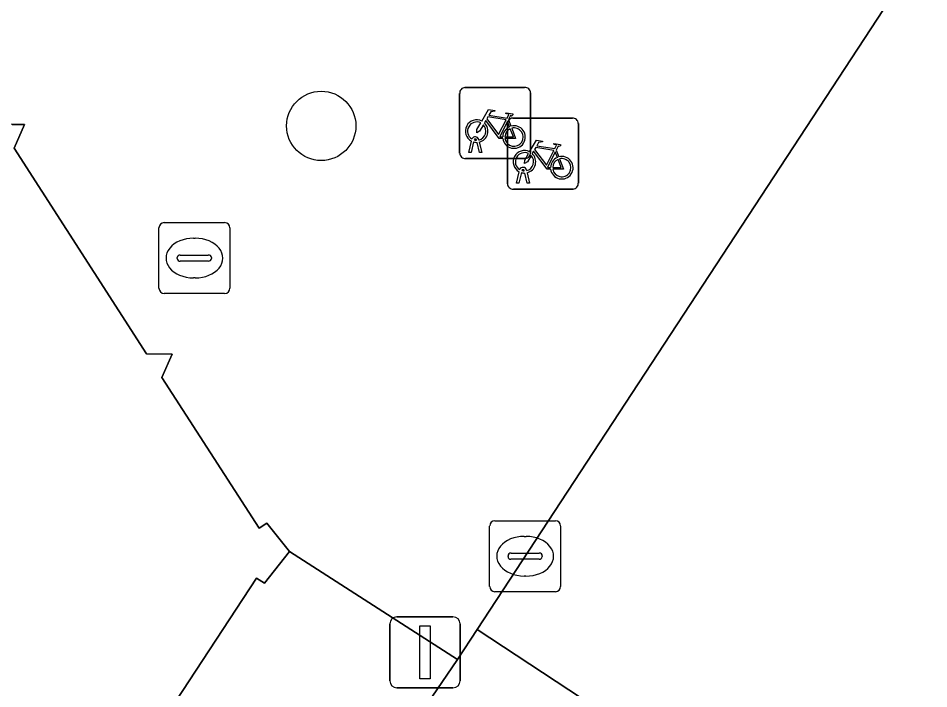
# Model space of a CAD drawing. Extents: x 159279 to 160377, y 384531 to 385888.
# Drawn here: x 160048.95 to 160061.79, y 384922.1 to 384931.56 of the extents above; entities that cross this region are included whole.
import ezdxf

# ---------------------------------------------------------------- set-up
doc = ezdxf.new("R2010")
doc.units = 0
for name, color, linetype in [('IMGEO_Boom', 7, 'Continuous'), ('IMGEO_Brandkraan', 7, 'Continuous'), ('IMGEO_Fietsenrek', 7, 'Continuous'), ('IMGEO_Kolk', 7, 'Continuous'), ('IMGEO_Lichtmast', 7, 'Continuous'), ('IMGEO_Pand', 7, 'Continuous'), ('IMGEO_Rijbaan_lokaal_open', 7, 'Continuous'), ('IMGEO_Voetpad_open', 7, 'Continuous')]:
    doc.layers.add(name, color=color, linetype=linetype)

msp = doc.modelspace()

# ---------------------------------------------------------------- linework, layer by layer
at = {"layer": 'IMGEO_Boom'}
msp.add_circle((160053.219, 384930.039), 0.489, dxfattribs=at)
at = {"layer": 'IMGEO_Brandkraan'}
for p, q in [((160051.005, 384928.675), (160051.857, 384928.675)), ((160050.93, 384927.749), (160050.93, 384928.601)), ((160051.931, 384928.601), (160051.931, 384927.749)), ((160051.418, 384928.455), (160051.443, 384928.455)), ((160051.189, 384928.169), (160051.189, 384928.181)), ((160051.627, 384928.132), (160051.229, 384928.132)), ((160051.232, 384928.218), (160051.63, 384928.218)), ((160051.673, 384928.181), (160051.673, 384928.169)), ((160051.441, 384927.895), (160051.416, 384927.895)), ((160051.857, 384927.675), (160051.005, 384927.675))]:
    msp.add_line(p, q, dxfattribs=at)
for points in [[(160051.005, 384928.675), (160051.857, 384928.675)], [(160050.93, 384927.749), (160050.93, 384928.601)], [(160051.931, 384928.601), (160051.931, 384927.749)], [(160051.857, 384927.675), (160051.005, 384927.675)]]:
    msp.add_lwpolyline(points, dxfattribs=at)
for centre, radius, start, end in [((160051.007, 384928.599), 0.0765, 91.552, 178.448), ((160051.007, 384928.599), 0.0765, 91.552, 178.448), ((160051.855, 384928.599), 0.0765, 1.552, 88.448), ((160051.855, 384928.599), 0.0765, 1.552, 88.448), ((160051.229, 384928.178), 0.0403, 85.8775, 175.7526), ((160051.226, 384928.168), 0.0366, 178.938, 274.7102), ((160051.63, 384928.175), 0.043, 264.8664, 352.4533), ((160051.634, 384928.18), 0.0386, 1.7309, 96.639), ((160051.007, 384927.751), 0.0765, 181.552, 268.448), ((160051.007, 384927.751), 0.0765, 181.552, 268.448), ((160051.855, 384927.751), 0.0765, 271.552, 358.448), ((160051.855, 384927.751), 0.0765, 271.552, 358.448)]:
    msp.add_arc(centre, radius, start, end, dxfattribs=at)
for centre, major_axis, ratio, start_param, end_param in [((160051.417, 384928.175), (-0.387, 0.002), 0.722429, 4.712389, 7.853982), ((160051.442, 384928.175), (-0.39, 0.002), 0.717154, 1.570796, 4.712389)]:
    msp.add_ellipse(centre, major_axis=major_axis, ratio=ratio, start_param=start_param, end_param=end_param, dxfattribs=at)
at = {"layer": 'IMGEO_Fietsenrek'}
for p, q in [((160055.247, 384930.58), (160056.088, 384930.58)), ((160056.088, 384930.58), (160055.247, 384930.58)), ((160055.172, 384929.655), (160055.172, 384930.496)), ((160055.172, 384930.496), (160055.172, 384929.655)), ((160056.172, 384930.505), (160056.172, 384929.664)), ((160056.172, 384929.664), (160056.172, 384930.505)), ((160055.846, 384929.223), (160055.846, 384930.064)), ((160055.846, 384930.064), (160055.846, 384929.223)), ((160055.859, 384930.129), (160055.895, 384930.034)), ((160055.921, 384930.148), (160056.762, 384930.148)), ((160056.762, 384930.148), (160055.921, 384930.148)), ((160056.846, 384930.073), (160056.846, 384929.232)), ((160056.846, 384929.232), (160056.846, 384930.073)), ((160055.299, 384929.664), (160055.338, 384929.824)), ((160055.368, 384929.812), (160055.333, 384929.664)), ((160055.41, 384929.836), (160055.409, 384929.84)), ((160055.451, 384929.664), (160055.417, 384929.806)), ((160055.441, 384929.847), (160055.442, 384929.84)), ((160055.449, 384929.81), (160055.484, 384929.664)), ((160055.333, 384929.664), (160055.299, 384929.664)), ((160055.484, 384929.664), (160055.451, 384929.664)), ((160056.533, 384929.697), (160056.569, 384929.602)), ((160056.097, 384929.58), (160055.256, 384929.58)), ((160055.256, 384929.58), (160056.097, 384929.58)), ((160055.973, 384929.232), (160056.012, 384929.392)), ((160056.042, 384929.38), (160056.007, 384929.232)), ((160056.084, 384929.404), (160056.083, 384929.408)), ((160056.115, 384929.415), (160056.116, 384929.408)), ((160056.125, 384929.232), (160056.091, 384929.374)), ((160056.123, 384929.378), (160056.158, 384929.232)), ((160056.771, 384929.148), (160055.93, 384929.148)), ((160055.93, 384929.148), (160056.771, 384929.148)), ((160056.007, 384929.232), (160055.973, 384929.232)), ((160056.158, 384929.232), (160056.125, 384929.232))]:
    msp.add_line(p, q, dxfattribs=at)
for points in [[(160055.485, 384930.106), (160055.58, 384930.27), (160055.666, 384930.256), (160055.668, 384930.247), (160055.612, 384930.236), (160055.585, 384930.191), (160055.841, 384930.15)], [(160055.828, 384930.125), (160055.571, 384930.166), (160055.554, 384930.137), (160055.721, 384929.917), (160055.828, 384930.125)], [(160055.841, 384930.15), (160055.866, 384930.199), (160055.86, 384930.203), (160055.837, 384930.207), (160055.825, 384930.214), (160055.824, 384930.217), (160055.826, 384930.222), (160055.921, 384930.207), (160055.923, 384930.197), (160055.913, 384930.184), (160055.901, 384930.178), (160055.887, 384930.184), (160055.859, 384930.129)], [(160055.506, 384930.054), (160055.454, 384929.964), (160055.414, 384929.939), (160055.415, 384929.986), (160055.47, 384930.08)], [(160055.781, 384929.862), (160055.731, 384929.862), (160055.54, 384930.113), (160055.521, 384930.081)], [(160055.876, 384930.027), (160055.846, 384930.104), (160055.737, 384929.886), (160055.78, 384929.886)], [(160055.81, 384929.886), (160055.93, 384929.885), (160055.886, 384929.999)], [(160055.906, 384930.006), (160055.961, 384929.861), (160055.811, 384929.861)], [(160056.159, 384929.674), (160056.254, 384929.838), (160056.34, 384929.824), (160056.342, 384929.815), (160056.286, 384929.804), (160056.259, 384929.759), (160056.515, 384929.718)], [(160056.515, 384929.718), (160056.54, 384929.767), (160056.534, 384929.771), (160056.511, 384929.775), (160056.499, 384929.782), (160056.498, 384929.785), (160056.5, 384929.79), (160056.595, 384929.775), (160056.597, 384929.765), (160056.587, 384929.752), (160056.575, 384929.746), (160056.561, 384929.752), (160056.533, 384929.697)], [(160056.18, 384929.622), (160056.128, 384929.532), (160056.088, 384929.507), (160056.089, 384929.554), (160056.144, 384929.648)], [(160056.455, 384929.43), (160056.405, 384929.43), (160056.214, 384929.681), (160056.195, 384929.649)], [(160056.502, 384929.693), (160056.245, 384929.734), (160056.228, 384929.705), (160056.395, 384929.485), (160056.502, 384929.693)], [(160056.55, 384929.595), (160056.52, 384929.672), (160056.411, 384929.454), (160056.454, 384929.454)], [(160056.484, 384929.454), (160056.604, 384929.453), (160056.56, 384929.567)], [(160056.58, 384929.574), (160056.635, 384929.429), (160056.485, 384929.429)]]:
    msp.add_lwpolyline(points, dxfattribs=at)
for centre, radius, start, end in [((160055.25, 384930.502), 0.0779, 92.4484, 184.2845), ((160055.25, 384930.502), 0.0779, 92.4484, 184.2845), ((160056.094, 384930.502), 0.0779, 2.4484, 94.2845), ((160056.094, 384930.502), 0.0779, 2.4484, 94.2845), ((160055.412, 384929.965), 0.159, 62.6766, 242.1369), ((160055.412, 384929.965), 0.129, 63.3192, 238.903), ((160055.412, 384929.965), 0.129, 283.6043, 43.4302), ((160055.412, 384929.965), 0.159, 283.5766, 46.6042), ((160055.939, 384929.881), 0.159, 113.3408, 178.3217), ((160055.939, 384929.881), 0.159, 187.0065, 105.7708), ((160055.924, 384930.07), 0.0779, 92.4484, 184.2845), ((160055.924, 384930.07), 0.0779, 92.4484, 184.2845), ((160056.768, 384930.07), 0.0779, 2.4484, 94.2845), ((160056.768, 384930.07), 0.0779, 2.4484, 94.2845), ((160055.939, 384929.881), 0.129, 113.923, 177.9556), ((160055.939, 384929.881), 0.129, 188.6715, 104.5883), ((160055.392, 384929.836), 0.0499, 12.8025, 158.6934), ((160055.412, 384929.965), 0.159, 253.9967, 271.7867), ((160055.392, 384929.836), 0.0174, 12.8025, 163.4502), ((160055.412, 384929.965), 0.129, 253.415, 269.0204), ((160055.25, 384929.658), 0.0779, 182.4484, 274.2845), ((160055.25, 384929.658), 0.0779, 182.4484, 274.2845), ((160056.086, 384929.533), 0.159, 62.6766, 242.1369), ((160056.086, 384929.533), 0.129, 63.3192, 238.903), ((160056.094, 384929.658), 0.0779, 272.4484, 4.2845), ((160056.094, 384929.658), 0.0779, 272.4484, 4.2845), ((160056.086, 384929.533), 0.159, 283.5766, 46.6042), ((160056.086, 384929.533), 0.129, 283.6043, 43.4302), ((160056.613, 384929.449), 0.159, 113.3408, 178.3217), ((160056.613, 384929.449), 0.159, 187.0065, 105.7708), ((160056.613, 384929.449), 0.129, 113.923, 177.9556), ((160056.613, 384929.449), 0.129, 188.6715, 104.5883), ((160056.066, 384929.404), 0.0499, 12.8025, 158.6934), ((160056.086, 384929.533), 0.159, 253.9967, 271.7867), ((160056.066, 384929.404), 0.0174, 12.8025, 163.4502), ((160056.086, 384929.533), 0.129, 253.415, 269.0204), ((160055.924, 384929.226), 0.0779, 182.4484, 274.2845), ((160055.924, 384929.226), 0.0779, 182.4484, 274.2845), ((160056.768, 384929.226), 0.0779, 272.4484, 4.2845), ((160056.768, 384929.226), 0.0779, 272.4484, 4.2845)]:
    msp.add_arc(centre, radius, start, end, dxfattribs=at)
at = {"layer": 'IMGEO_Kolk'}
for p, q in [((160055.595, 384923.545), (160055.595, 384924.397)), ((160055.67, 384924.471), (160056.522, 384924.471)), ((160056.596, 384924.397), (160056.596, 384923.545)), ((160056.083, 384924.251), (160056.108, 384924.251)), ((160055.897, 384924.014), (160056.295, 384924.014)), ((160055.854, 384923.965), (160055.854, 384923.977)), ((160056.292, 384923.928), (160055.894, 384923.928)), ((160056.338, 384923.977), (160056.338, 384923.965)), ((160056.106, 384923.691), (160056.081, 384923.691)), ((160056.522, 384923.471), (160055.67, 384923.471))]:
    msp.add_line(p, q, dxfattribs=at)
for points in [[(160055.595, 384923.545), (160055.595, 384924.397)], [(160055.67, 384924.471), (160056.522, 384924.471)], [(160056.596, 384924.397), (160056.596, 384923.545)], [(160056.522, 384923.471), (160055.67, 384923.471)]]:
    msp.add_lwpolyline(points, dxfattribs=at)
for centre, radius, start, end in [((160055.672, 384924.395), 0.0765, 91.552, 178.448), ((160055.672, 384924.395), 0.0765, 91.552, 178.448), ((160056.52, 384924.395), 0.0765, 1.552, 88.448), ((160056.52, 384924.395), 0.0765, 1.552, 88.448), ((160055.894, 384923.974), 0.0403, 85.8775, 175.7526), ((160056.299, 384923.976), 0.0386, 1.7309, 96.639), ((160055.891, 384923.964), 0.0366, 178.938, 274.7102), ((160056.295, 384923.971), 0.043, 264.8664, 352.4533), ((160055.672, 384923.547), 0.0765, 181.552, 268.448), ((160055.672, 384923.547), 0.0765, 181.552, 268.448), ((160056.52, 384923.547), 0.0765, 271.552, 358.448), ((160056.52, 384923.547), 0.0765, 271.552, 358.448)]:
    msp.add_arc(centre, radius, start, end, dxfattribs=at)
for centre, major_axis, ratio, start_param, end_param in [((160056.082, 384923.971), (-0.387, 0.002), 0.722429, 4.712389, 7.853982), ((160056.107, 384923.971), (-0.39, 0.002), 0.717154, 1.570796, 4.712389)]:
    msp.add_ellipse(centre, major_axis=major_axis, ratio=ratio, start_param=start_param, end_param=end_param, dxfattribs=at)
at = {"layer": 'IMGEO_Lichtmast'}
for p, q in [((160054.288, 384923.116), (160055.078, 384923.116)), ((160055.078, 384923.116), (160054.288, 384923.116)), ((160054.188, 384922.216), (160054.188, 384923.016)), ((160054.188, 384923.016), (160054.188, 384922.216)), ((160055.178, 384923.016), (160055.178, 384922.216)), ((160055.178, 384922.216), (160055.178, 384923.016)), ((160055.078, 384922.116), (160054.288, 384922.116)), ((160054.288, 384922.116), (160055.078, 384922.116))]:
    msp.add_line(p, q, dxfattribs=at)
msp.add_lwpolyline([(160054.608, 384922.991), (160054.758, 384922.991), (160054.758, 384922.241), (160054.608, 384922.241), (160054.608, 384922.991)], dxfattribs=at)
for centre, start, end in [((160054.288, 384923.016), 90, 180), ((160054.288, 384923.016), 90, 180), ((160055.078, 384923.016), 0, 90), ((160055.078, 384923.016), 360, 90), ((160054.288, 384922.216), 180, 270), ((160054.288, 384922.216), 180, 270), ((160055.078, 384922.216), 270, 0), ((160055.078, 384922.216), 270, 0)]:
    msp.add_arc(centre, 0.1, start, end, dxfattribs=at)
at = {"layer": 'IMGEO_Pand'}
msp.add_lwpolyline([(160051.072, 384921.779), (160052.307, 384923.66), (160052.417, 384923.589), (160052.772, 384924.039), (160052.452, 384924.436), (160052.342, 384924.365), (160050.972, 384926.491), (160051.118, 384926.822), (160050.757, 384926.827), (160048.888, 384929.727), (160049.032, 384930.058), (160048.861, 384930.06), (160048.671, 384930.063), (160040.907, 384924.935), (160040.741, 384925.188), (160037.107, 384922.802), (160036.017, 384922.087)], dxfattribs=at)
at = {"layer": 'IMGEO_Rijbaan_lokaal_open'}
msp.add_lwpolyline([(160069.217, 384944.06), (160068.16, 384942.377), (160055.42, 384922.938), (160060.426, 384919.642), (160068.857, 384932.253), (160071.035, 384936.768), (160074.051, 384941.926), (160071.108, 384943.808)], dxfattribs=at)
msp.add_lwpolyline([(160058.972, 384917.426), (160060.426, 384919.642), (160055.42, 384922.938), (160055.142, 384922.514), (160053.932, 384920.744)], close=True, dxfattribs=at)
at = {"layer": 'IMGEO_Voetpad_open'}
for points in [[(160048.861, 384930.06), (160049.032, 384930.058), (160048.888, 384929.727), (160050.757, 384926.827), (160051.118, 384926.822), (160050.972, 384926.491), (160052.342, 384924.365), (160052.452, 384924.436), (160052.772, 384924.039), (160055.142, 384922.514), (160055.42, 384922.938), (160068.16, 384942.377)], [(160053.932, 384920.744), (160055.142, 384922.514), (160052.772, 384924.039), (160052.417, 384923.589), (160052.307, 384923.66), (160051.072, 384921.779)]]:
    msp.add_lwpolyline(points, dxfattribs=at)

doc.saveas('drawing.dxf')
